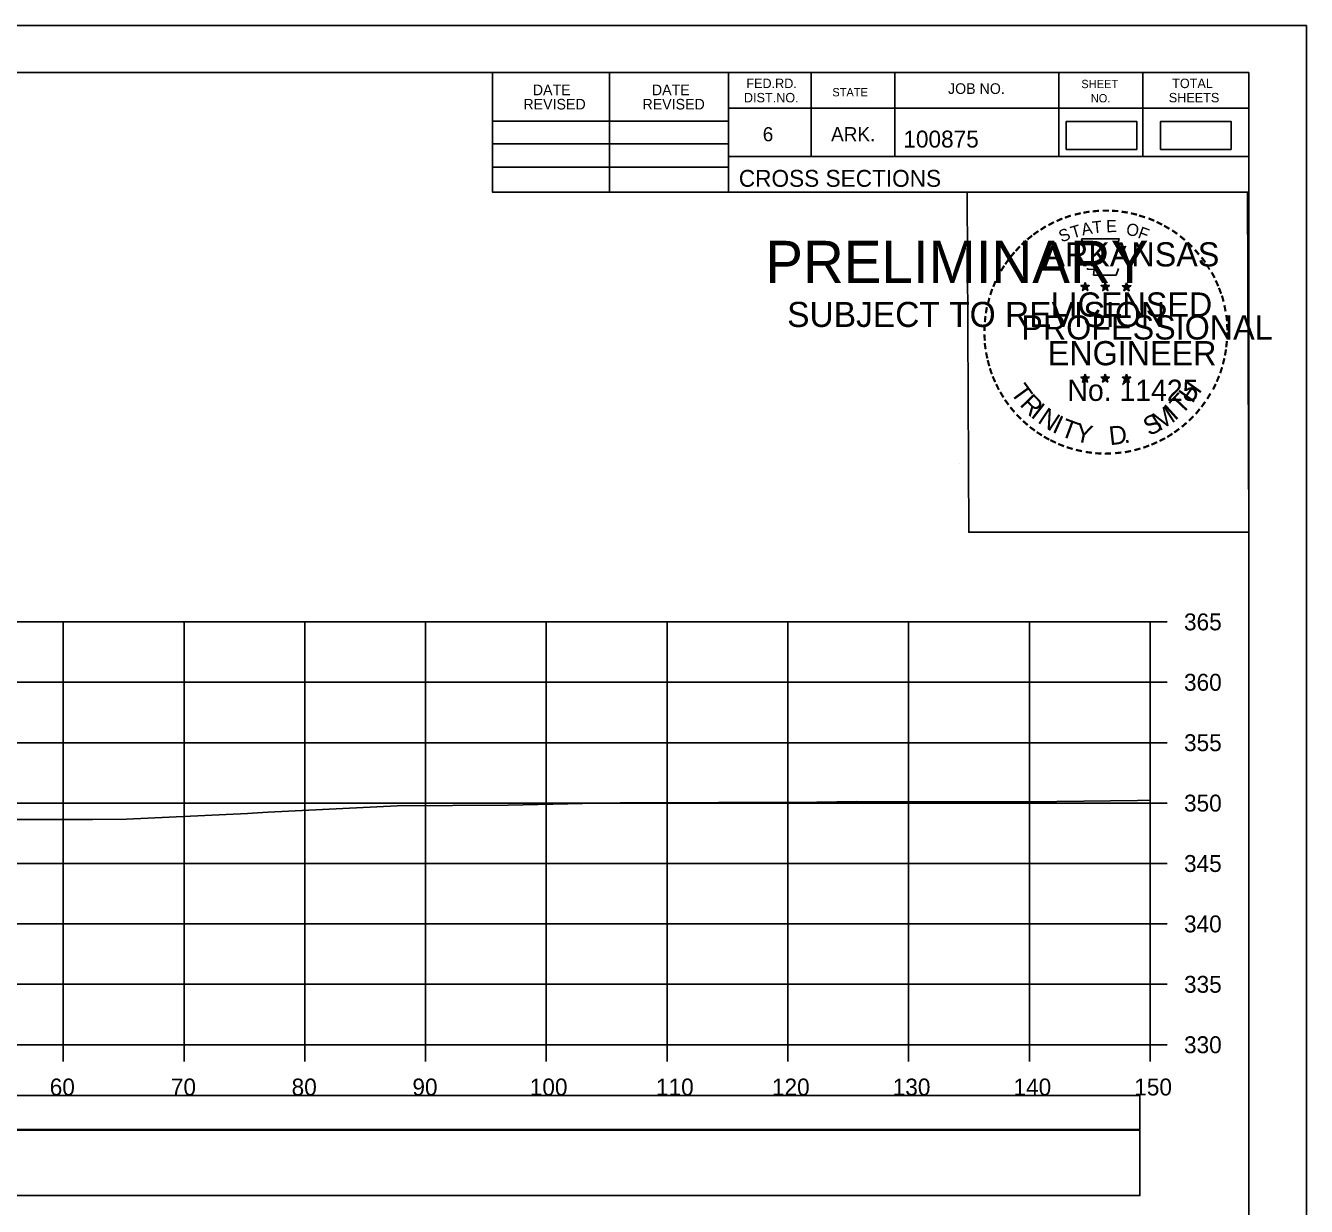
# Model space of a CAD drawing. Extents: x 1368122 to 1710785, y 373130 to 557566.
# Drawn here: x 1368745.8 to 1368851.8, y 376659.3 to 376757.1 of the extents above; entities that cross this region are included whole.
import ezdxf

# ---------------------------------------------------------------- set-up
doc = ezdxf.new("R2010")
doc.units = 0
for name, color, linetype in [('R_Alt Surface', 7, 'Continuous'), ('R_Axis', 7, 'Continuous'), ('R_Axis Annot', 7, 'Continuous'), ('R_Border', 7, 'Continuous'), ('R_Border PE', 7, 'Continuous'), ('R_Border Prem', 7, 'Continuous'), ('R_Drive', 7, 'Continuous'), ('R_Exist Surface', 7, 'Continuous'), ('R_Grid', 7, 'Continuous'), ('R_No Plot', 7, 'Continuous')]:
    doc.layers.add(name, color=color, linetype=linetype)

msp = doc.modelspace()

# ---------------------------------------------------------------- linework, layer by layer
msp.add_lwpolyline([(1368539.73, 376660.24), (1368838.03, 376660.24), (1368838.03, 376665.65), (1368539.73, 376665.65)], close=True)
at = {"layer": 'R_Alt Surface'}
msp.add_lwpolyline([(1368539.73, 376665.71), (1368838.03, 376665.71), (1368838.03, 376668.53), (1368539.73, 376668.53)], close=True, dxfattribs=at)
at = {"layer": 'R_Axis'}
for p, q in [((1368838.88, 376672.72), (1368838.88, 376707.72)), ((1368840.28, 376707.72), (1368838.88, 376707.72)), ((1368840.28, 376702.72), (1368838.88, 376702.72)), ((1368840.28, 376697.72), (1368838.88, 376697.72)), ((1368840.28, 376692.72), (1368838.88, 376692.72)), ((1368840.28, 376687.72), (1368838.88, 376687.72)), ((1368840.28, 376682.72), (1368838.88, 376682.72)), ((1368840.28, 376677.72), (1368838.88, 376677.72)), ((1368538.88, 376672.72), (1368838.88, 376672.72)), ((1368748.88, 376671.32), (1368748.88, 376672.72)), ((1368758.88, 376671.32), (1368758.88, 376672.72)), ((1368768.88, 376671.32), (1368768.88, 376672.72)), ((1368778.88, 376671.32), (1368778.88, 376672.72)), ((1368788.88, 376671.32), (1368788.88, 376672.72)), ((1368798.88, 376671.32), (1368798.88, 376672.72)), ((1368808.88, 376671.32), (1368808.88, 376672.72)), ((1368818.88, 376671.32), (1368818.88, 376672.72)), ((1368828.88, 376671.32), (1368828.88, 376672.72)), ((1368838.88, 376671.32), (1368838.88, 376672.72)), ((1368840.28, 376672.72), (1368838.88, 376672.72))]:
    msp.add_line(p, q, dxfattribs=at)
at = {"layer": 'R_Border'}
for p, q in [((1368530.88, 376753.18), (1368847.06, 376753.18)), ((1368784.42, 376743.3), (1368784.42, 376753.18)), ((1368794.1, 376743.3), (1368794.1, 376753.18)), ((1368803.96, 376753.18), (1368803.96, 376743.3)), ((1368810.8, 376753.18), (1368810.8, 376746.24)), ((1368817.74, 376753.18), (1368817.74, 376746.24)), ((1368831.32, 376753.18), (1368831.32, 376746.24)), ((1368838.26, 376753.18), (1368838.26, 376746.24)), ((1368847.06, 376547.72), (1368847.06, 376753.18)), ((1368847.06, 376750.24), (1368803.96, 376750.24)), ((1368847.06, 376750.26), (1368847.06, 376750.26)), ((1368784.42, 376749.16), (1368803.96, 376749.16)), ((1368784.42, 376747.3), (1368803.96, 376747.3)), ((1368847.06, 376746.24), (1368803.96, 376746.24)), ((1368806.92, 376746.24), (1368847.06, 376746.24)), ((1368784.42, 376745.36), (1368803.96, 376745.36)), ((1368847.06, 376743.3), (1368784.42, 376743.3))]:
    msp.add_line(p, q, dxfattribs=at)
at = {"layer": 'R_Border PE'}
for p, q in [((1368833.15, 376735.55), (1368833.49, 376735.44)), ((1368833.15, 376735.55), (1368833.4, 376735.51)), ((1368833.15, 376735.55), (1368833.38, 376735.43)), ((1368833.28, 376735.14), (1368833.49, 376735.44)), ((1368833.49, 376735.81), (1368833.45, 376735.55)), ((1368833.49, 376735.44), (1368833.49, 376735.81)), ((1368833.49, 376735.81), (1368833.54, 376735.56)), ((1368833.84, 376735.55), (1368833.49, 376735.44)), ((1368833.71, 376735.14), (1368833.49, 376735.44)), ((1368833.84, 376735.55), (1368833.56, 376735.5)), ((1368833.71, 376735.14), (1368833.57, 376735.44)), ((1368833.84, 376735.55), (1368833.64, 376735.45)), ((1368834.82, 376735.55), (1368835.16, 376735.44)), ((1368834.82, 376735.55), (1368835.07, 376735.51)), ((1368834.82, 376735.55), (1368835.05, 376735.43)), ((1368834.95, 376735.14), (1368835.16, 376735.44)), ((1368835.16, 376735.81), (1368835.12, 376735.55)), ((1368835.16, 376735.44), (1368835.16, 376735.81)), ((1368835.16, 376735.81), (1368835.21, 376735.56)), ((1368835.51, 376735.55), (1368835.16, 376735.44)), ((1368835.38, 376735.14), (1368835.16, 376735.44)), ((1368835.51, 376735.55), (1368835.23, 376735.5)), ((1368835.38, 376735.14), (1368835.24, 376735.44)), ((1368835.51, 376735.55), (1368835.31, 376735.45)), ((1368836.58, 376735.54), (1368836.93, 376735.43)), ((1368836.58, 376735.54), (1368836.83, 376735.5)), ((1368836.58, 376735.54), (1368836.82, 376735.42)), ((1368836.71, 376735.13), (1368836.93, 376735.43)), ((1368836.93, 376735.79), (1368836.89, 376735.54)), ((1368836.93, 376735.43), (1368836.93, 376735.79)), ((1368836.93, 376735.79), (1368836.98, 376735.54)), ((1368837.28, 376735.54), (1368836.93, 376735.43)), ((1368837.14, 376735.13), (1368836.93, 376735.43)), ((1368837.28, 376735.54), (1368836.99, 376735.49)), ((1368837.14, 376735.13), (1368837, 376735.42)), ((1368837.28, 376735.54), (1368837.07, 376735.44)), ((1368833.28, 376735.14), (1368833.4, 376735.39)), ((1368833.28, 376735.14), (1368833.49, 376735.36)), ((1368833.71, 376735.14), (1368833.49, 376735.36)), ((1368834.95, 376735.14), (1368835.07, 376735.39)), ((1368834.95, 376735.14), (1368835.16, 376735.36)), ((1368835.38, 376735.14), (1368835.16, 376735.36)), ((1368836.71, 376735.13), (1368836.84, 376735.38)), ((1368836.71, 376735.13), (1368836.93, 376735.35)), ((1368837.14, 376735.13), (1368836.93, 376735.35)), ((1368833.49, 376728.23), (1368833.45, 376727.98)), ((1368833.49, 376727.87), (1368833.49, 376728.23)), ((1368833.49, 376728.23), (1368833.54, 376727.98)), ((1368835.16, 376728.23), (1368835.12, 376727.98)), ((1368835.16, 376727.87), (1368835.16, 376728.23)), ((1368835.16, 376728.23), (1368835.21, 376727.98)), ((1368836.93, 376728.22), (1368836.89, 376727.97)), ((1368836.93, 376727.86), (1368836.93, 376728.22)), ((1368836.93, 376728.22), (1368836.98, 376727.97)), ((1368833.14, 376727.98), (1368833.49, 376727.87)), ((1368833.14, 376727.98), (1368833.39, 376727.93)), ((1368833.14, 376727.98), (1368833.38, 376727.86)), ((1368833.27, 376727.57), (1368833.49, 376727.87)), ((1368833.27, 376727.57), (1368833.4, 376727.82)), ((1368833.27, 376727.57), (1368833.49, 376727.79)), ((1368833.84, 376727.98), (1368833.49, 376727.87)), ((1368833.7, 376727.57), (1368833.49, 376727.87)), ((1368833.7, 376727.57), (1368833.49, 376727.79)), ((1368833.84, 376727.98), (1368833.55, 376727.93)), ((1368833.7, 376727.57), (1368833.57, 376727.86)), ((1368833.84, 376727.98), (1368833.63, 376727.88)), ((1368834.81, 376727.98), (1368835.16, 376727.87)), ((1368834.81, 376727.98), (1368835.06, 376727.93)), ((1368834.81, 376727.98), (1368835.05, 376727.86)), ((1368834.94, 376727.57), (1368835.16, 376727.87)), ((1368834.94, 376727.57), (1368835.07, 376727.82)), ((1368834.94, 376727.57), (1368835.16, 376727.79)), ((1368835.51, 376727.98), (1368835.16, 376727.87)), ((1368835.37, 376727.57), (1368835.16, 376727.87)), ((1368835.37, 376727.57), (1368835.16, 376727.79)), ((1368835.51, 376727.98), (1368835.22, 376727.93)), ((1368835.37, 376727.57), (1368835.24, 376727.86)), ((1368835.51, 376727.98), (1368835.3, 376727.88)), ((1368836.58, 376727.97), (1368836.93, 376727.86)), ((1368836.58, 376727.97), (1368836.83, 376727.92)), ((1368836.58, 376727.97), (1368836.81, 376727.85)), ((1368836.71, 376727.56), (1368836.93, 376727.86)), ((1368836.71, 376727.56), (1368836.84, 376727.81)), ((1368836.71, 376727.56), (1368836.92, 376727.78)), ((1368837.14, 376727.56), (1368836.92, 376727.78)), ((1368837.27, 376727.97), (1368836.93, 376727.86)), ((1368837.14, 376727.56), (1368836.93, 376727.86)), ((1368837.27, 376727.97), (1368836.99, 376727.92)), ((1368837.14, 376727.56), (1368837, 376727.85)), ((1368837.27, 376727.97), (1368837.07, 376727.87))]:
    msp.add_line(p, q, dxfattribs=at)
for points in [[(1368833.19, 376739.43), (1368833.46, 376738.6)], [(1368836.7, 376738.51), (1368836.84, 376738.79), (1368836.15, 376738.77), (1368836.3, 376739.43), (1368833.19, 376739.43)], [(1368833.68, 376737.01), (1368833.68, 376736.92), (1368834.24, 376736.9), (1368834.19, 376736.43), (1368836.06, 376736.43), (1368836.26, 376736.96)], [(1368833.49, 376735.81), (1368833.71, 376735.14), (1368833.15, 376735.55), (1368833.84, 376735.55), (1368833.28, 376735.14), (1368833.49, 376735.81)], [(1368835.16, 376735.81), (1368835.38, 376735.14), (1368834.82, 376735.55), (1368835.51, 376735.55), (1368834.95, 376735.14), (1368835.16, 376735.81)], [(1368836.93, 376735.79), (1368837.14, 376735.13), (1368836.58, 376735.54), (1368837.28, 376735.54), (1368836.71, 376735.13), (1368836.93, 376735.79)], [(1368833.49, 376728.23), (1368833.7, 376727.57), (1368833.14, 376727.98), (1368833.84, 376727.98), (1368833.27, 376727.57), (1368833.49, 376728.23)], [(1368835.16, 376728.23), (1368835.37, 376727.57), (1368834.81, 376727.98), (1368835.51, 376727.98), (1368834.94, 376727.57), (1368835.16, 376728.23)], [(1368836.93, 376728.22), (1368837.14, 376727.56), (1368836.58, 376727.97), (1368837.27, 376727.97), (1368836.71, 376727.56), (1368836.93, 376728.22)]]:
    msp.add_lwpolyline(points, dxfattribs=at)
for centre, radius in [((1368833.49, 376735.44), 0.172), ((1368833.49, 376735.44), 0.145), ((1368833.49, 376735.44), 0.116), ((1368833.49, 376735.44), 0.0991), ((1368833.49, 376735.44), 0.0747), ((1368833.49, 376735.44), 0.0495), ((1368833.49, 376735.44), 0.0296), ((1368835.16, 376735.44), 0.172), ((1368835.16, 376735.44), 0.145), ((1368835.16, 376735.44), 0.116), ((1368835.16, 376735.44), 0.0991), ((1368835.16, 376735.44), 0.0747), ((1368835.16, 376735.44), 0.0495), ((1368835.16, 376735.44), 0.0296), ((1368836.93, 376735.43), 0.172), ((1368836.93, 376735.43), 0.145), ((1368836.93, 376735.43), 0.116), ((1368836.93, 376735.43), 0.0991), ((1368836.93, 376735.43), 0.0747), ((1368836.93, 376735.43), 0.0495), ((1368836.93, 376735.43), 0.0296), ((1368833.49, 376727.87), 0.172), ((1368833.49, 376727.87), 0.145), ((1368835.16, 376727.87), 0.172), ((1368835.16, 376727.87), 0.145), ((1368836.93, 376727.86), 0.172), ((1368836.93, 376727.86), 0.145), ((1368833.49, 376727.87), 0.116), ((1368833.49, 376727.87), 0.0991), ((1368833.49, 376727.87), 0.0747), ((1368833.49, 376727.87), 0.0495), ((1368833.49, 376727.87), 0.0296), ((1368835.16, 376727.87), 0.116), ((1368835.16, 376727.87), 0.0991), ((1368835.16, 376727.87), 0.0747), ((1368835.16, 376727.87), 0.0495), ((1368835.16, 376727.87), 0.0296), ((1368836.93, 376727.86), 0.116), ((1368836.93, 376727.86), 0.0991), ((1368836.93, 376727.86), 0.0747), ((1368836.93, 376727.86), 0.0495), ((1368836.93, 376727.86), 0.0296)]:
    msp.add_circle(centre, radius, dxfattribs=at)
at = {"layer": 'R_Drive'}
for points in [[(1368831.93, 376746.83), (1368837.77, 376746.83), (1368837.77, 376749.14), (1368831.93, 376749.14)], [(1368839.74, 376746.83), (1368845.58, 376746.83), (1368845.58, 376749.14), (1368839.74, 376749.14)]]:
    msp.add_lwpolyline(points, close=True, dxfattribs=at)
at = {"layer": 'R_Exist Surface'}
msp.add_lwpolyline([(1368744.61, 376691.37), (1368751.31, 376691.37), (1368754.12, 376691.39), (1368764.15, 376691.87), (1368764.97, 376691.92), (1368765.86, 376691.97), (1368776.53, 376692.48), (1368785.71, 376692.55), (1368793.13, 376692.71), (1368795, 376692.73), (1368811.28, 376692.79), (1368814.59, 376692.84), (1368825.66, 376692.82), (1368831.16, 376692.86), (1368837.84, 376692.93), (1368838.88, 376692.97)], dxfattribs=at)
at = {"layer": 'R_Grid'}
for p, q in [((1368538.88, 376707.72), (1368838.88, 376707.72)), ((1368748.88, 376672.72), (1368748.88, 376707.72)), ((1368758.88, 376672.72), (1368758.88, 376707.72)), ((1368768.88, 376672.72), (1368768.88, 376707.72)), ((1368778.88, 376672.72), (1368778.88, 376707.72)), ((1368788.88, 376672.72), (1368788.88, 376707.72)), ((1368798.88, 376672.72), (1368798.88, 376707.72)), ((1368808.88, 376672.72), (1368808.88, 376707.72)), ((1368818.88, 376672.72), (1368818.88, 376707.72)), ((1368828.88, 376672.72), (1368828.88, 376707.72)), ((1368838.88, 376672.72), (1368838.88, 376707.72)), ((1368538.88, 376702.72), (1368838.88, 376702.72)), ((1368538.88, 376697.72), (1368838.88, 376697.72)), ((1368538.88, 376692.72), (1368838.88, 376692.72)), ((1368538.88, 376687.72), (1368838.88, 376687.72)), ((1368538.88, 376682.72), (1368838.88, 376682.72)), ((1368538.88, 376677.72), (1368838.88, 376677.72)), ((1368538.88, 376672.72), (1368838.88, 376672.72))]:
    msp.add_line(p, q, dxfattribs=at)
at = {"layer": 'R_No Plot'}
for p, q in [((1368518.48, 376757.07), (1368851.81, 376757.07)), ((1368823.09, 376720.84), (1368823.09, 376720.84))]:
    msp.add_line(p, q, dxfattribs=at)
for points in [[(1368518.47, 376757.07), (1368851.81, 376757.07), (1368851.81, 376543.73), (1368518.47, 376543.73)], [(1368764.8, 376753.18), (1368784.42, 376753.18), (1368784.42, 376743.3), (1368800.53, 376743.3), (1368823.73, 376743.3), (1368823.85, 376715.14), (1368847.06, 376715.14), (1368847.06, 376547.72), (1368530.88, 376547.72), (1368530.88, 376753.18)], [(1368823.73, 376743.3), (1368846.94, 376743.3), (1368847.06, 376715.14), (1368823.85, 376715.14)]]:
    msp.add_lwpolyline(points, close=True, dxfattribs=at)

# ---------------------------------------------------------------- texts
at = {"layer": 'R_Axis Annot'}
for s, p in [('365', (1368841.68, 376707.02)), ('360', (1368841.68, 376702.02)), ('355', (1368841.68, 376697.02)), ('350', (1368841.68, 376692.02)), ('345', (1368841.68, 376687.02)), ('340', (1368841.68, 376682.02)), ('335', (1368841.68, 376677.02)), ('330', (1368841.68, 376672.02)), ('60', (1368747.76, 376668.52)), ('70', (1368757.79, 376668.52)), ('80', (1368767.79, 376668.52)), ('90', (1368777.79, 376668.52)), ('100', (1368787.51, 376668.52)), ('110', (1368797.96, 376668.52)), ('120', (1368807.56, 376668.52)), ('130', (1368817.56, 376668.52)), ('140', (1368827.56, 376668.52)), ('150', (1368837.56, 376668.52))]:
    msp.add_text(s, height=1.4, dxfattribs=at).set_placement(p)
at = {"layer": 'R_Border'}
for s, height, p in [('FED.RD.', 0.782, (1368805.44, 376751.9)), ('SHEET', 0.684, (1368833.18, 376751.9)), ('TOTAL', 0.782, (1368840.7, 376751.9)), ('DATE', 0.879, (1368787.76, 376751.31)), ('DATE', 0.879, (1368797.62, 376751.31)), ('DIST.NO.', 0.782, (1368805.24, 376750.72)), ('STATE', 0.684, (1368812.56, 376751.22)), ('JOB NO.', 0.879, (1368822.14, 376751.42)), ('NO.', 0.684, (1368833.96, 376750.72)), ('SHEETS', 0.782, (1368840.42, 376750.72)), ('REVISED', 0.879, (1368786.98, 376750.13)), ('REVISED', 0.879, (1368796.84, 376750.13)), ('6', 1.17, (1368806.8, 376747.5)), ('ARK.', 1.172, (1368812.46, 376747.5)), ('100875', 1.4, (1368818.44, 376746.98)), ('CROSS SECTIONS', 1.4, (1368804.82, 376743.73))]:
    msp.add_text(s, height=height, rotation=360, dxfattribs=at).set_placement(p)
at = {"layer": 'R_Border PE'}
for s, height, rotation, p in [('-', 1.6, 5.8968, (1368834.09, 376741.07)), ('-', 1.6, 0.1862, (1368834.86, 376741.14)), ('-', 1.6, 357.743, (1368835.59, 376741.13)), ('-', 1.6, 28.7918, (1368830.67, 376739.97)), ('-', 1.6, 24.3072, (1368831.3, 376740.29)), ('-', 1.6, 19.1761, (1368831.93, 376740.56)), ('-', 1.6, 13.6301, (1368832.68, 376740.8)), ('A', 1, 11.2132, (1368833.28, 376739.69)), ('-', 1.6, 10.2193, (1368833.36, 376740.96)), ('T', 1, 6.0228, (1368834.13, 376739.86)), ('E', 1, 0.8323, (1368835.24, 376739.97)), ('-', 1.6, 352.1617, (1368836.33, 376741.07)), ('-', 1.6, 347.2049, (1368837.05, 376740.96)), ('-', 1.6, 342.3362, (1368837.68, 376740.8)), ('-', 1.6, 337.8551, (1368838.42, 376740.58)), ('-', 1.6, 334.1211, (1368839.05, 376740.31)), ('-', 1.6, 38.9507, (1368829.02, 376738.83)), ('-', 1.6, 36.2317, (1368829.49, 376739.21)), ('-', 1.6, 34.0636, (1368830.07, 376739.6)), ('S', 1, 21.594, (1368831.54, 376739.11)), ('T', 1, 16.4036, (1368832.46, 376739.44)), ('O', 1, 350.4515, (1368836.84, 376739.76)), ('F', 1, 340.0707, (1368837.79, 376739.53)), ('-', 1.6, 329.6409, (1368839.63, 376740.03)), ('-', 1.6, 325.8627, (1368840.27, 376739.67)), ('-', 1.6, 320.5297, (1368840.88, 376739.24)), ('-', 1.6, 48.423, (1368828.14, 376737.93)), ('-', 1.6, 42.9622, (1368828.58, 376738.41)), ('ARKANSAS', 2, 360, (1368830.04, 376737.14)), ('-', 1.6, 315.5786, (1368841.48, 376738.75)), ('-', 1.6, 54.2325, (1368827.32, 376736.88)), ('-', 1.6, 50.6142, (1368827.73, 376737.45)), ('-', 1.6, 309.8797, (1368842.05, 376738.2)), ('-', 1.6, 306.6522, (1368842.58, 376737.6)), ('-', 1.6, 62.8713, (1368826.68, 376735.74)), ('-', 1.6, 58.0706, (1368826.99, 376736.35)), ('-', 1.4, 303.6753, (1368843.06, 376737.03)), ('-', 1.6, 299.6684, (1368843.38, 376736.43)), ('-', 1.6, 67.7743, (1368826.42, 376735.13)), ('DWB', 0.01, 360, (1368833.48, 376735.44)), ('DWB', 0.01, 360, (1368835.15, 376735.44)), ('DWB', 0.01, 360, (1368836.92, 376735.43)), ('-', 1.6, 294.6628, (1368843.7, 376735.81)), ('-', 1.6, 75.461, (1368826.01, 376733.78)), ('-', 1.6, 72.3945, (1368826.2, 376734.5)), ('LICENSED', 2, 360, (1368830.64, 376732.99)), ('-', 1.6, 290.5728, (1368843.96, 376735.24)), ('-', 1.6, 285.1233, (1368844.2, 376734.66)), ('-', 1.6, 81.2013, (1368825.87, 376733.07)), ('-', 1.6, 280.5493, (1368844.4, 376733.91)), ('-', 1.6, 89.0622, (1368825.77, 376731.68)), ('-', 1.6, 85.1863, (1368825.8, 376732.38)), ('PROFESSIONAL', 2, 360, (1368828.21, 376731.09)), ('-', 1.6, 276.5962, (1368844.56, 376733.15)), ('-', 1.6, 274.3301, (1368844.62, 376732.42)), ('-', 1.6, 94.1959, (1368825.81, 376730.95)), ('-', 1.6, 269.9407, (1368844.65, 376731.79)), ('-', 1.6, 98.9479, (1368825.88, 376730.29)), ('ENGINEER', 2, 360, (1368830.4, 376728.96)), ('-', 1.6, 260.9953, (1368844.56, 376730.47)), ('-', 1.6, 263.5172, (1368844.63, 376731.13)), ('-', 1.6, 101.7149, (1368826.02, 376729.55)), ('-', 1.6, 105.4578, (1368826.18, 376728.96)), ('-', 1.6, 255.7626, (1368844.45, 376729.79)), ('-', 1.6, 109.0874, (1368826.39, 376728.33)), ('-', 1.6, 114.0643, (1368826.65, 376727.73)), ('-', 1.6, 247.8887, (1368844.05, 376728.4)), ('-', 1.6, 252.8681, (1368844.27, 376729.07)), ('-', 1.6, 115.7289, (1368826.95, 376727.11)), ('T', 1.54, 306.0406, (1368827.25, 376726.71)), ('No. 11425', 1.757, 360, (1368832.03, 376726.01)), ('DWB', 0.01, 360, (1368833.48, 376727.86)), ('DWB', 0.01, 360, (1368835.15, 376727.86)), ('DWB', 0.01, 360, (1368836.91, 376727.85)), ('H', 1.54, 54.6088, (1368842.37, 376725.74)), ('-', 1.6, 244.6197, (1368843.79, 376727.77)), ('-', 1.6, 120.4471, (1368827.31, 376726.53)), ('-', 1.6, 125.8934, (1368827.71, 376725.97)), ('R', 1.54, 314.005, (1368828.01, 376725.66)), ('T', 1.54, 46.6444, (1368841.48, 376724.8)), ('-', 1.6, 233.8452, (1368842.99, 376726.37)), ('-', 1.6, 239.0712, (1368843.39, 376727.02)), ('-', 1.6, 130.7181, (1368828.17, 376725.42)), ('-', 1.6, 134.2238, (1368828.69, 376724.87)), ('I', 1.54, 321.9694, (1368828.91, 376724.73)), ('N', 1.54, 326.5002, (1368829.48, 376724.26)), ('S', 1.54, 26.9312, (1368838.8, 376723.07)), ('M', 1.54, 32.6563, (1368839.63, 376723.47)), ('I', 1.54, 42.1136, (1368840.92, 376724.32)), ('-', 1.6, 231.2538, (1368842.56, 376725.8)), ('-', 1.6, 138.9338, (1368829.22, 376724.41)), ('-', 1.6, 144.6463, (1368829.77, 376724)), ('I', 1.54, 335.3603, (1368830.69, 376723.47)), ('T', 1.54, 339.8912, (1368831.35, 376723.14)), ('Y', 1.54, 347.8556, (1368832.57, 376722.7)), ('D', 1.54, 6.3969, (1368835.55, 376722.34)), ('-', 1.6, 215.7363, (1368841.01, 376724.26)), ('-', 1.6, 221.0851, (1368841.56, 376724.73)), ('-', 1.6, 225.7653, (1368842.08, 376725.24)), ('-', 1.6, 148.0898, (1368830.33, 376723.63)), ('-', 1.6, 151.5704, (1368830.91, 376723.3)), ('-', 1.6, 154.6002, (1368831.43, 376723.06)), ('.', 1.54, 13.7642, (1368836.74, 376722.47)), ('-', 1.6, 207.3568, (1368839.92, 376723.52)), ('-', 1.6, 212.2491, (1368840.48, 376723.87)), ('-', 1.6, 158.5612, (1368832.06, 376722.8)), ('-', 1.6, 162.7983, (1368832.74, 376722.59)), ('-', 1.6, 167.5555, (1368833.46, 376722.43)), ('-', 1.6, 173.1155, (1368834.23, 376722.32)), ('-', 1.6, 176.5183, (1368834.98, 376722.26)), ('-', 1.6, 181.5918, (1368835.72, 376722.28)), ('-', 1.6, 185.8167, (1368836.53, 376722.36)), ('-', 1.6, 191.2858, (1368837.27, 376722.49)), ('-', 1.6, 195.4743, (1368838, 376722.69)), ('-', 1.6, 200.7184, (1368838.67, 376722.93)), ('-', 1.6, 204.2516, (1368839.29, 376723.2))]:
    msp.add_text(s, height=height, rotation=rotation, dxfattribs=at).set_placement(p)
at = {"layer": 'R_Border Prem'}
for s, height, p in [('PRELIMINARY', 3.5, (1368807.01, 376735.76)), ('DWB', 0.01, (1368807.76, 376737.61)), ('SUBJECT TO REVISION', 2.0751, (1368808.82, 376732.13))]:
    msp.add_text(s, height=height, rotation=360, dxfattribs=at).set_placement(p)

doc.saveas('drawing.dxf')
